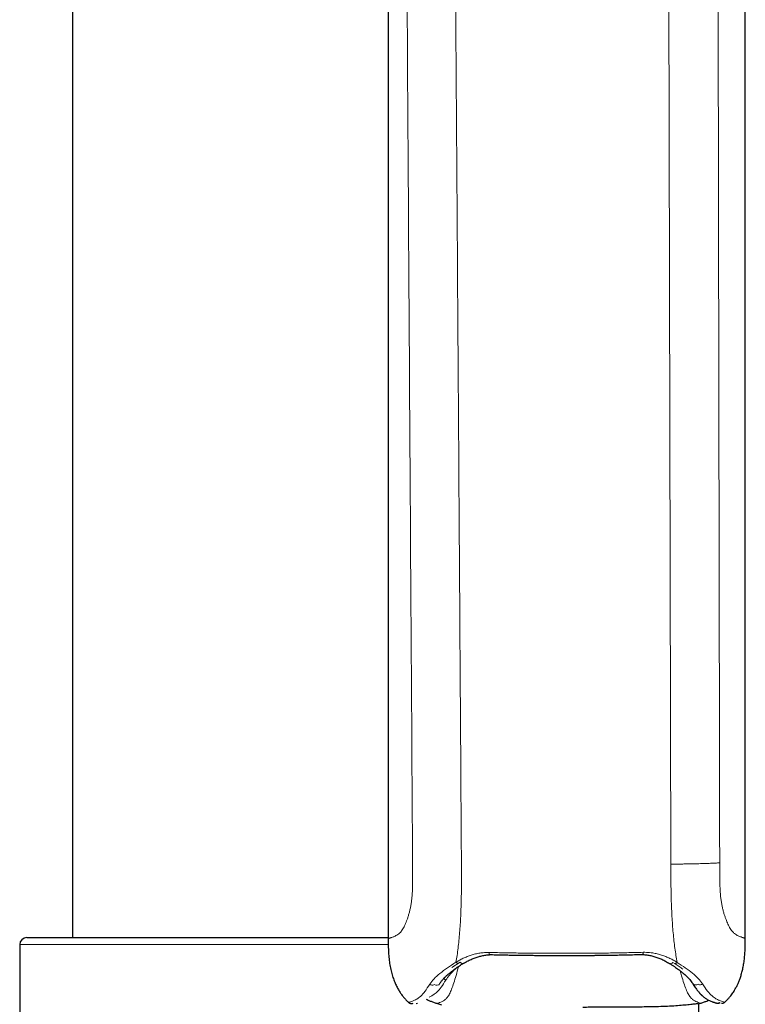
# Model space of a CAD drawing. Header units: millimetres. Extents: x 8 to 830, y 12 to 2106.
# Tile 585 of 624: x 734 to 786, y 1619 to 1688. Entities that reach past the tile are written whole.
import ezdxf

# ---------------------------------------------------------------- set-up
doc = ezdxf.new("R2010")
doc.units = ezdxf.units.MM

msp = doc.modelspace()

# ---------------------------------------------------------------- linework, layer by layer
at = {"color": 7, "linetype": 'Continuous', "lineweight": 30}
for p, q in [((737.859, 2028.788), (737.859, 1623.299)), ((760.231, 1737.104), (760.231, 1623.223)), ((785.531, 1623.238), (785.531, 1705.306)), ((785.531, 1623.238), (785.531, 1705.306)), ((734.609, 1623.299), (760.234, 1623.299)), ((734.109, 1622.799), (734.109, 1617.555)), ((767.387, 1622.095), (767.419, 1622.095)), ((778.261, 1622.107), (778.305, 1622.106)), ((778.261, 1622.107), (778.305, 1622.106)), ((763.886, 1620.036), (763.888, 1620.039)), ((763.886, 1620.036), (763.888, 1620.039)), ((762.204, 1618.63), (762.297, 1618.654)), ((762.204, 1618.63), (762.297, 1618.654)), ((763.719, 1618.624), (764.008, 1618.532)), ((782.209, 1618.597), (782.351, 1618.643)), ((783.842, 1618.652), (783.856, 1618.65)), ((783.842, 1618.652), (783.856, 1618.65))]:
    msp.add_line(p, q, dxfattribs=at)
at = {"color": 8, "linetype": 'Continuous', "lineweight": 0}
for p, q in [((760.235, 1622.799), (734.109, 1622.799)), ((764.744, 1621.17), (765.332, 1621.556)), ((764.744, 1621.17), (765.332, 1621.556)), ((765.297, 1621.31), (765.202, 1621.241))]:
    msp.add_line(p, q, dxfattribs=at)
at = {"color": 8, "linetype": 'Continuous', "lineweight": 0, "flags": 128}
for points in [[(780.258, 1628.51), (780.136, 1680.196), (780.068, 1710.181), (780.032, 1726.208), (780.024, 1730.34), (780.021, 1731.434), (780.021, 1731.739), (780.021, 1731.831), (780.021, 1731.882)], [(767.419, 1622.095), (767.413, 1622.097), (767.403, 1622.109), (767.394, 1622.13), (767.386, 1622.161), (767.379, 1622.199), (767.374, 1622.245)], [(778.261, 1622.107), (778.267, 1622.108), (778.276, 1622.12), (778.285, 1622.141), (778.293, 1622.172), (778.299, 1622.211), (778.304, 1622.256)], [(778.261, 1622.107), (778.267, 1622.108), (778.276, 1622.12), (778.285, 1622.141), (778.293, 1622.172), (778.299, 1622.211), (778.304, 1622.256)]]:
    msp.add_lwpolyline(points, dxfattribs=at)
at = {"color": 7, "linetype": 'Continuous', "lineweight": 30}
msp.add_arc((734.609, 1622.799), 0.5, 90, 180, dxfattribs=at)
at = {"color": 8, "linetype": 'Continuous', "lineweight": 0}
for centre, radius, start, end in [((764.508, 1620.704), 0.46, 221.2458, 244.65486), ((763.365, 1620.242), 0.319, 232.24907, 289.32426), ((763.657, 1620.206), 0.285, 234.08511, 324.02705), ((782.022, 1620.225), 0.281, 216.43935, 306.71848), ((782.315, 1620.265), 0.318, 251.11651, 307.3577)]:
    msp.add_arc(centre, radius, start, end, dxfattribs=at)
for points, knots in [([(761.956, 1628.571), (761.878, 1640.599), (761.724, 1664.655), (761.5, 1700.739), (761.354, 1724.795), (761.28, 1736.823)], [0, 0, 0, 0, 0.333333, 0.666666, 1, 1, 1, 1]), ([(765.416, 1628.51), (765.369, 1635.714), (765.275, 1650.101), (765.132, 1671.648), (764.986, 1693.128), (764.837, 1714.542), (764.736, 1728.795), (764.686, 1735.911)], [0, 0, 0, 0, 0.20124, 0.40186, 0.60186, 0.80124, 1, 1, 1, 1]), ([(783.54, 1730.939), (783.54, 1730.916), (783.54, 1730.859), (783.541, 1730.759), (783.541, 1730.627), (783.541, 1730.463), (783.541, 1730.268), (783.542, 1730.042), (783.542, 1729.781), (783.543, 1729.486), (783.543, 1729.156), (783.544, 1728.881), (783.544, 1728.672), (783.544, 1728.539), (783.544, 1728.401), (783.545, 1728.26), (783.545, 1728.111), (783.545, 1727.955), (783.545, 1727.823), (783.546, 1727.726), (783.546, 1727.661), (783.546, 1727.601), (783.546, 1727.54), (783.546, 1727.479), (783.546, 1727.418), (783.546, 1727.265), (783.547, 1726.929), (783.548, 1726.246), (783.55, 1725.181), (783.552, 1723.829), (783.555, 1722.351), (783.561, 1718.731), (783.567, 1715.344), (783.572, 1712.411), (783.572, 1712.075), (783.573, 1711.956), (783.573, 1711.856), (783.573, 1711.784), (783.573, 1711.751), (783.573, 1711.73), (783.573, 1711.712), (783.573, 1711.652), (783.573, 1711.541), (783.574, 1711.37), (783.574, 1711.165), (783.574, 1710.925), (783.575, 1710.647), (783.575, 1710.338), (783.576, 1709.995), (783.577, 1709.621), (783.577, 1709.214), (783.578, 1708.774), (783.579, 1708.302), (783.58, 1707.798), (783.581, 1707.241), (783.582, 1706.63), (783.583, 1706.173), (783.583, 1705.9), (783.583, 1705.824), (783.583, 1705.747), (783.583, 1705.667), (783.584, 1705.583), (783.584, 1705.498), (783.584, 1705.422), (783.584, 1705.283), (783.585, 1704.52), (783.588, 1703.118), (783.591, 1701.144), (783.595, 1699.166), (783.598, 1697.185), (783.602, 1695.201), (783.605, 1693.196), (783.609, 1691.171), (783.612, 1689.125), (783.616, 1687.058), (783.62, 1684.897), (783.624, 1682.646), (783.628, 1680.318), (783.632, 1677.999), (783.636, 1675.698), (783.641, 1673.211), (783.645, 1670.54), (783.65, 1667.691), (783.655, 1664.871), (783.66, 1662.081), (783.664, 1659.943), (783.667, 1658.449), (783.668, 1657.591), (783.67, 1656.735), (783.672, 1655.886), (783.673, 1655.036), (783.675, 1654.17), (783.677, 1652.764), (783.681, 1650.827), (783.686, 1648.155), (783.691, 1645.278), (783.695, 1643.06), (783.697, 1641.857), (783.697, 1641.664), (783.697, 1641.611), (783.698, 1641.558), (783.698, 1641.507), (783.698, 1641.455), (783.698, 1641.387), (783.698, 1641.127), (783.699, 1640.685), (783.7, 1640.043), (783.702, 1639.382), (783.703, 1638.704), (783.704, 1637.978), (783.706, 1637.209), (783.707, 1636.404), (783.708, 1635.638), (783.71, 1634.945), (783.711, 1634.322), (783.712, 1633.764), (783.713, 1633.235), (783.714, 1632.734), (783.715, 1632.262), (783.715, 1631.794), (783.716, 1631.334), (783.717, 1630.886), (783.718, 1630.478), (783.719, 1630.12), (783.719, 1629.81), (783.72, 1629.545), (783.72, 1629.311), (783.72, 1629.109), (783.721, 1628.938), (783.721, 1628.798), (783.721, 1628.69), (783.721, 1628.628), (783.721, 1628.602)], [0, 0, 0, 0, 0.000677, 0.001661, 0.002952, 0.004549, 0.006454, 0.008666, 0.011184, 0.014089, 0.017318, 0.02087, 0.022139, 0.023445, 0.024787, 0.026166, 0.027582, 0.029164, 0.030733, 0.031442, 0.032032, 0.032622, 0.033214, 0.033808, 0.034403, 0.034999, 0.038299, 0.044265, 0.055029, 0.069497, 0.083921, 0.098345, 0.175616, 0.183215, 0.18433, 0.185444, 0.186731, 0.18726, 0.187535, 0.187706, 0.187882, 0.188065, 0.18946, 0.19113, 0.193077, 0.19547, 0.19818, 0.201206, 0.20455, 0.208211, 0.212189, 0.216484, 0.221096, 0.226025, 0.231271, 0.237408, 0.243929, 0.24467, 0.245415, 0.246165, 0.246923, 0.247765, 0.248633, 0.249414, 0.249991, 0.252705, 0.271785, 0.291075, 0.310574, 0.329767, 0.349158, 0.368748, 0.388537, 0.408524, 0.428709, 0.449133, 0.471887, 0.494705, 0.517369, 0.539854, 0.56216, 0.590293, 0.618137, 0.645692, 0.672958, 0.699936, 0.708355, 0.716745, 0.725107, 0.733441, 0.741641, 0.750024, 0.758805, 0.782871, 0.806815, 0.837112, 0.867212, 0.871846, 0.872366, 0.872886, 0.873405, 0.873925, 0.874355, 0.874935, 0.875916, 0.88198, 0.887892, 0.894734, 0.901361, 0.907774, 0.916027, 0.923896, 0.931381, 0.938481, 0.944205, 0.949651, 0.954821, 0.959715, 0.964332, 0.968672, 0.973432, 0.977808, 0.9818, 0.985407, 0.988303, 0.990893, 0.993177, 0.995154, 0.996825, 0.99819, 0.999248, 1, 1, 1, 1]), ([(783.54, 1730.939), (783.54, 1730.916), (783.54, 1730.859), (783.541, 1730.759), (783.541, 1730.627), (783.541, 1730.463), (783.541, 1730.268), (783.542, 1730.042), (783.542, 1729.781), (783.543, 1729.486), (783.543, 1729.156), (783.544, 1728.881), (783.544, 1728.672), (783.544, 1728.539), (783.544, 1728.401), (783.545, 1728.26), (783.545, 1728.111), (783.545, 1727.955), (783.545, 1727.823), (783.546, 1727.726), (783.546, 1727.661), (783.546, 1727.601), (783.546, 1727.54), (783.546, 1727.479), (783.546, 1727.418), (783.546, 1727.265), (783.547, 1726.929), (783.548, 1726.246), (783.55, 1725.181), (783.552, 1723.829), (783.555, 1722.351), (783.561, 1718.731), (783.567, 1715.344), (783.572, 1712.411), (783.572, 1712.075), (783.573, 1711.956), (783.573, 1711.856), (783.573, 1711.784), (783.573, 1711.751), (783.573, 1711.73), (783.573, 1711.712), (783.573, 1711.652), (783.573, 1711.541), (783.574, 1711.37), (783.574, 1711.165), (783.574, 1710.925), (783.575, 1710.647), (783.575, 1710.338), (783.576, 1709.995), (783.577, 1709.621), (783.577, 1709.214), (783.578, 1708.774), (783.579, 1708.302), (783.58, 1707.798), (783.581, 1707.241), (783.582, 1706.63), (783.583, 1706.173), (783.583, 1705.9), (783.583, 1705.824), (783.583, 1705.747), (783.583, 1705.667), (783.584, 1705.583), (783.584, 1705.498), (783.584, 1705.422), (783.584, 1705.283), (783.585, 1704.52), (783.588, 1703.118), (783.591, 1701.144), (783.595, 1699.166), (783.598, 1697.185), (783.602, 1695.201), (783.605, 1693.196), (783.609, 1691.171), (783.612, 1689.125), (783.616, 1687.058), (783.62, 1684.897), (783.624, 1682.646), (783.628, 1680.318), (783.632, 1677.999), (783.636, 1675.698), (783.641, 1673.211), (783.645, 1670.54), (783.65, 1667.691), (783.655, 1664.871), (783.66, 1662.081), (783.664, 1659.943), (783.667, 1658.449), (783.668, 1657.591), (783.67, 1656.735), (783.672, 1655.886), (783.673, 1655.036), (783.675, 1654.17), (783.677, 1652.764), (783.681, 1650.827), (783.686, 1648.155), (783.691, 1645.278), (783.695, 1643.06), (783.697, 1641.857), (783.697, 1641.664), (783.697, 1641.611), (783.698, 1641.558), (783.698, 1641.507), (783.698, 1641.455), (783.698, 1641.387), (783.698, 1641.127), (783.699, 1640.685), (783.7, 1640.043), (783.702, 1639.382), (783.703, 1638.704), (783.704, 1637.978), (783.706, 1637.209), (783.707, 1636.404), (783.708, 1635.638), (783.71, 1634.945), (783.711, 1634.322), (783.712, 1633.764), (783.713, 1633.235), (783.714, 1632.734), (783.715, 1632.262), (783.715, 1631.794), (783.716, 1631.334), (783.717, 1630.886), (783.718, 1630.478), (783.719, 1630.12), (783.719, 1629.81), (783.72, 1629.545), (783.72, 1629.311), (783.72, 1629.109), (783.721, 1628.938), (783.721, 1628.798), (783.721, 1628.69), (783.721, 1628.628), (783.721, 1628.602)], [0, 0, 0, 0, 0.000677, 0.001661, 0.002952, 0.004549, 0.006454, 0.008666, 0.011184, 0.014089, 0.017318, 0.02087, 0.022139, 0.023445, 0.024787, 0.026166, 0.027582, 0.029164, 0.030733, 0.031442, 0.032032, 0.032622, 0.033214, 0.033808, 0.034403, 0.034999, 0.038299, 0.044265, 0.055029, 0.069497, 0.083921, 0.098345, 0.175616, 0.183215, 0.18433, 0.185444, 0.186731, 0.18726, 0.187535, 0.187706, 0.187882, 0.188065, 0.18946, 0.19113, 0.193077, 0.19547, 0.19818, 0.201206, 0.20455, 0.208211, 0.212189, 0.216484, 0.221096, 0.226025, 0.231271, 0.237408, 0.243929, 0.24467, 0.245415, 0.246165, 0.246923, 0.247765, 0.248633, 0.249414, 0.249991, 0.252705, 0.271785, 0.291075, 0.310574, 0.329767, 0.349158, 0.368748, 0.388537, 0.408524, 0.428709, 0.449133, 0.471887, 0.494705, 0.517369, 0.539854, 0.56216, 0.590293, 0.618137, 0.645692, 0.672958, 0.699936, 0.708355, 0.716745, 0.725107, 0.733441, 0.741641, 0.750024, 0.758805, 0.782871, 0.806815, 0.837112, 0.867212, 0.871846, 0.872366, 0.872886, 0.873405, 0.873925, 0.874355, 0.874935, 0.875916, 0.88198, 0.887892, 0.894734, 0.901361, 0.907774, 0.916027, 0.923896, 0.931381, 0.938481, 0.944205, 0.949651, 0.954821, 0.959715, 0.964332, 0.968672, 0.973432, 0.977808, 0.9818, 0.985407, 0.988303, 0.990893, 0.993177, 0.995154, 0.996825, 0.99819, 0.999248, 1, 1, 1, 1]), ([(761.956, 1628.571), (761.956, 1628.458), (761.958, 1628.234), (761.96, 1627.897), (761.96, 1627.561), (761.958, 1627.224), (761.952, 1626.889), (761.942, 1626.562), (761.921, 1626.246), (761.889, 1625.949), (761.848, 1625.667), (761.799, 1625.401), (761.741, 1625.148), (761.677, 1624.912), (761.607, 1624.691), (761.534, 1624.489), (761.461, 1624.305), (761.386, 1624.138), (761.307, 1623.98), (761.223, 1623.837), (761.136, 1623.716), (761.051, 1623.628), (760.95, 1623.543), (760.838, 1623.468), (760.72, 1623.406), (760.614, 1623.36), (760.521, 1623.326), (760.441, 1623.299), (760.36, 1623.273), (760.289, 1623.249), (760.244, 1623.23), (760.226, 1623.221), (760.231, 1623.223), (760.231, 1623.223)], [0, 0, 0, 0, 0.023337, 0.046671, 0.070006, 0.093341, 0.116676, 0.140006, 0.161994, 0.183984, 0.205974, 0.227966, 0.249966, 0.273289, 0.29662, 0.319952, 0.343281, 0.366614, 0.389947, 0.41744, 0.444937, 0.472434, 0.499933, 0.546598, 0.593269, 0.639939, 0.686608, 0.733278, 0.779949, 0.853287, 0.926625, 0.999963, 1, 1, 1, 1]), ([(765.415, 1628.51), (765.416, 1628.333), (765.419, 1627.978), (765.419, 1627.446), (765.418, 1626.915), (765.412, 1626.385), (765.402, 1625.857), (765.387, 1625.333), (765.363, 1624.788), (765.332, 1624.224), (765.29, 1623.647), (765.239, 1623.089), (765.179, 1622.552), (765.111, 1622.037), (765.058, 1621.716), (765.032, 1621.556)], [0, 0, 0, 0, 0.0714373, 0.1428769, 0.2143137, 0.2857449, 0.357188, 0.4286107, 0.5000365, 0.5833656, 0.6666897, 0.7500175, 0.8333473, 0.9166773, 1, 1, 1, 1]), ([(783.721, 1628.602), (783.672, 1628.599), (783.573, 1628.593), (783.408, 1628.584), (783.238, 1628.575), (783.063, 1628.567), (782.889, 1628.559), (782.697, 1628.552), (782.487, 1628.545), (782.258, 1628.539), (782.012, 1628.533), (781.749, 1628.527), (781.471, 1628.523), (781.18, 1628.519), (780.879, 1628.515), (780.571, 1628.512), (780.362, 1628.511), (780.258, 1628.51)], [0, 0, 0, 0, 0.0855848, 0.1717975, 0.2585914, 0.3237693, 0.3886782, 0.4530083, 0.5165048, 0.5790154, 0.6405233, 0.701154, 0.7611509, 0.8208163, 0.8804274, 0.9401521, 1, 1, 1, 1]), ([(780.703, 1621.543), (780.675, 1621.703), (780.619, 1622.023), (780.545, 1622.538), (780.479, 1623.074), (780.422, 1623.633), (780.375, 1624.21), (780.338, 1624.775), (780.311, 1625.322), (780.292, 1625.847), (780.278, 1626.377), (780.269, 1626.909), (780.262, 1627.442), (780.259, 1627.976), (780.258, 1628.332), (780.258, 1628.51)], [0, 0, 0, 0, 0.083333, 0.166657, 0.249982, 0.33331, 0.416632, 0.499957, 0.571385, 0.642817, 0.714253, 0.785683, 0.857118, 0.928557, 1, 1, 1, 1]), ([(780.703, 1621.543), (780.675, 1621.703), (780.619, 1622.023), (780.545, 1622.538), (780.479, 1623.074), (780.422, 1623.633), (780.375, 1624.21), (780.338, 1624.775), (780.311, 1625.322), (780.292, 1625.847), (780.278, 1626.377), (780.269, 1626.909), (780.262, 1627.442), (780.259, 1627.976), (780.258, 1628.332), (780.258, 1628.51)], [0, 0, 0, 0, 0.083333, 0.166657, 0.249982, 0.33331, 0.416632, 0.499957, 0.571385, 0.642817, 0.714253, 0.785683, 0.857118, 0.928557, 1, 1, 1, 1]), ([(783.721, 1628.602), (783.722, 1628.489), (783.722, 1628.264), (783.723, 1627.926), (783.726, 1627.588), (783.731, 1627.25), (783.74, 1626.913), (783.754, 1626.585), (783.778, 1626.269), (783.815, 1625.973), (783.861, 1625.692), (783.914, 1625.428), (783.975, 1625.177), (784.043, 1624.942), (784.117, 1624.722), (784.192, 1624.521), (784.269, 1624.337), (784.346, 1624.169), (784.428, 1624.01), (784.514, 1623.865), (784.603, 1623.743), (784.69, 1623.653), (784.794, 1623.567), (784.909, 1623.491), (785.03, 1623.428), (785.138, 1623.38), (785.234, 1623.344), (785.316, 1623.316), (785.398, 1623.29), (785.471, 1623.264), (785.518, 1623.244), (785.536, 1623.236), (785.531, 1623.238), (785.531, 1623.238)], [0, 0, 0, 0, 0.023334, 0.046671, 0.070008, 0.093341, 0.116676, 0.140005, 0.161995, 0.183987, 0.205976, 0.227967, 0.249967, 0.27329, 0.296622, 0.319951, 0.343278, 0.366608, 0.38994, 0.41744, 0.444934, 0.472434, 0.499933, 0.5466, 0.593267, 0.639939, 0.686606, 0.733279, 0.779949, 0.853284, 0.926625, 0.999961, 1, 1, 1, 1]), ([(783.721, 1628.602), (783.722, 1628.489), (783.722, 1628.264), (783.723, 1627.926), (783.726, 1627.588), (783.731, 1627.25), (783.74, 1626.913), (783.754, 1626.585), (783.778, 1626.269), (783.815, 1625.973), (783.861, 1625.692), (783.914, 1625.428), (783.975, 1625.177), (784.043, 1624.942), (784.117, 1624.722), (784.192, 1624.521), (784.269, 1624.337), (784.346, 1624.169), (784.428, 1624.01), (784.514, 1623.865), (784.603, 1623.743), (784.69, 1623.653), (784.794, 1623.567), (784.909, 1623.491), (785.03, 1623.428), (785.138, 1623.38), (785.234, 1623.344), (785.316, 1623.316), (785.398, 1623.29), (785.471, 1623.264), (785.518, 1623.244), (785.536, 1623.236), (785.531, 1623.238), (785.531, 1623.238)], [0, 0, 0, 0, 0.023334, 0.046671, 0.070008, 0.09334, 0.116675, 0.140005, 0.161994, 0.183987, 0.205975, 0.227966, 0.249966, 0.273288, 0.29662, 0.319949, 0.343276, 0.366607, 0.389939, 0.417438, 0.444932, 0.472432, 0.499931, 0.546597, 0.593264, 0.639936, 0.686603, 0.733276, 0.779945, 0.85328, 0.926621, 0.999956, 1, 1, 1, 1]), ([(765.032, 1621.556), (765.113, 1621.604), (765.277, 1621.701), (765.54, 1621.834), (765.815, 1621.954), (766.104, 1622.058), (766.405, 1622.143), (766.718, 1622.205), (767.042, 1622.243), (767.263, 1622.244), (767.374, 1622.245)], [0, 0, 0, 0, 0.125789, 0.251641, 0.377186, 0.502204, 0.626663, 0.750756, 0.874946, 1, 1, 1, 1]), ([(767.374, 1622.245), (767.768, 1622.237), (768.554, 1622.22), (769.744, 1622.202), (770.938, 1622.191), (772.043, 1622.185), (772.749, 1622.187), (773.056, 1622.187)], [0, 0, 0, 0, 0.209953, 0.419735, 0.629387, 0.838944, 1, 1, 1, 1]), ([(772.68, 1622.187), (772.997, 1622.186), (773.707, 1622.186), (774.808, 1622.194), (775.979, 1622.207), (777.146, 1622.228), (777.918, 1622.247), (778.304, 1622.256)], [0, 0, 0, 0, 0.168503, 0.376371, 0.584226, 0.792094, 1, 1, 1, 1]), ([(772.68, 1622.187), (772.997, 1622.186), (773.707, 1622.186), (774.808, 1622.194), (775.979, 1622.207), (777.146, 1622.228), (777.918, 1622.247), (778.304, 1622.256)], [0, 0, 0, 0, 0.168503, 0.376371, 0.584226, 0.792094, 1, 1, 1, 1]), ([(778.304, 1622.256), (778.38, 1622.257), (778.532, 1622.258), (778.756, 1622.242), (779.013, 1622.21), (779.298, 1622.152), (779.607, 1622.064), (779.902, 1621.956), (780.184, 1621.831), (780.453, 1621.693), (780.62, 1621.593), (780.703, 1621.543)], [0, 0, 0, 0, 0.083476, 0.166407, 0.249083, 0.373067, 0.497467, 0.622488, 0.748098, 0.874064, 1, 1, 1, 1]), ([(778.304, 1622.256), (778.38, 1622.257), (778.532, 1622.258), (778.756, 1622.242), (779.013, 1622.21), (779.298, 1622.152), (779.607, 1622.064), (779.902, 1621.956), (780.184, 1621.831), (780.453, 1621.693), (780.62, 1621.593), (780.703, 1621.543)], [0, 0, 0, 0, 0.083476, 0.166407, 0.249083, 0.373067, 0.497467, 0.622488, 0.748098, 0.874064, 1, 1, 1, 1]), ([(763.169, 1619.99), (763.262, 1620.122), (763.447, 1620.384), (763.883, 1620.761), (764.405, 1621.156), (764.823, 1621.423), (765.032, 1621.556)], [0, 0, 0, 0, 0.248875, 0.497755, 0.749502, 1, 1, 1, 1]), ([(765.202, 1621.241), (765.149, 1621.029), (765.042, 1620.605), (764.876, 1620.077), (764.723, 1619.632), (764.575, 1619.296), (764.424, 1619.057), (764.241, 1618.872), (764.038, 1618.751), (763.855, 1618.685), (763.739, 1618.635), (763.726, 1618.627), (763.719, 1618.623)], [0, 0, 0, 0, 0.082443, 0.164825, 0.247049, 0.329248, 0.411924, 0.4952, 0.620839, 0.747183, 0.87375, 1, 1, 1, 1]), ([(765.202, 1621.241), (765.124, 1621.177), (764.968, 1621.051), (764.763, 1620.861), (764.583, 1620.669), (764.429, 1620.478), (764.35, 1620.351), (764.311, 1620.288)], [0, 0, 0, 0, 0.200154, 0.399513, 0.598736, 0.798601, 1, 1, 1, 1]), ([(765.184, 1621.467), (765.171, 1621.469), (765.139, 1621.473), (765.085, 1621.505), (765.049, 1621.54), (765.032, 1621.556)], [0, 0, 0, 0, 0.265926, 0.658384, 1, 1, 1, 1]), ([(765.56, 1621.477), (765.544, 1621.47), (765.511, 1621.455), (765.447, 1621.47), (765.385, 1621.504), (765.349, 1621.539), (765.332, 1621.556)], [0, 0, 0, 0, 0.265513, 0.539025, 0.785476, 1, 1, 1, 1]), ([(765.56, 1621.477), (765.544, 1621.47), (765.511, 1621.455), (765.447, 1621.47), (765.385, 1621.504), (765.349, 1621.539), (765.332, 1621.556)], [0, 0, 0, 0, 0.265513, 0.539025, 0.785476, 1, 1, 1, 1]), ([(780.403, 1621.543), (780.386, 1621.527), (780.349, 1621.492), (780.287, 1621.459), (780.222, 1621.444), (780.189, 1621.459), (780.172, 1621.466)], [0, 0, 0, 0, 0.213829, 0.459325, 0.73163, 1, 1, 1, 1]), ([(780.403, 1621.543), (780.607, 1621.414), (780.863, 1621.251), (781.071, 1621.091), (781.113, 1621.058)], [0, 0, 0, 0, 0.7960518, 1, 1, 1, 1]), ([(780.703, 1621.543), (780.686, 1621.527), (780.649, 1621.493), (780.595, 1621.461), (780.563, 1621.457), (780.55, 1621.455)], [0, 0, 0, 0, 0.3412299, 0.7329955, 1, 1, 1, 1]), ([(780.703, 1621.543), (780.686, 1621.527), (780.649, 1621.493), (780.595, 1621.461), (780.563, 1621.457), (780.55, 1621.455)], [0, 0, 0, 0, 0.3412299, 0.7329955, 1, 1, 1, 1]), ([(780.703, 1621.543), (780.902, 1621.414), (781.301, 1621.156), (781.803, 1620.77), (782.228, 1620.399), (782.414, 1620.141), (782.508, 1620.012)], [0, 0, 0, 0, 0.249218, 0.498695, 0.749584, 1, 1, 1, 1]), ([(780.703, 1621.543), (780.902, 1621.414), (781.301, 1621.156), (781.803, 1620.77), (782.228, 1620.399), (782.414, 1620.141), (782.508, 1620.012)], [0, 0, 0, 0, 0.2492177, 0.4986945, 0.749584, 1, 1, 1, 1]), ([(764.311, 1620.288), (764.2, 1620.11), (763.981, 1619.756), (763.684, 1619.437), (763.43, 1619.233), (763.241, 1619.131), (763.163, 1619.097), (763.135, 1619.085)], [0, 0, 0, 0, 0.223421, 0.443919, 0.662835, 0.879491, 1, 1, 1, 1]), ([(782.351, 1618.643), (782.345, 1618.646), (782.331, 1618.654), (782.214, 1618.703), (782.031, 1618.767), (781.827, 1618.885), (781.641, 1619.065), (781.489, 1619.298), (781.338, 1619.626), (781.183, 1620.064), (781.038, 1620.504), (780.952, 1620.829), (780.92, 1620.948)], [0, 0, 0, 0, 0.131008, 0.262187, 0.39314, 0.523381, 0.609708, 0.695412, 0.780619, 0.865839, 0.95122, 1, 1, 1, 1]), ([(761.675, 1618.705), (761.682, 1618.706), (761.695, 1618.708), (761.803, 1618.738), (761.974, 1618.803), (762.216, 1618.906), (762.508, 1619.11), (762.83, 1619.459), (763.056, 1619.813), (763.169, 1619.99)], [0, 0, 0, 0, 0.147317, 0.296343, 0.445592, 0.595301, 0.746463, 0.873064, 1, 1, 1, 1]), ([(782.508, 1620.012), (782.627, 1619.832), (782.865, 1619.473), (783.184, 1619.142), (783.461, 1618.948), (783.765, 1618.814), (784.006, 1618.739), (784.112, 1618.721), (784.087, 1618.726), (784.087, 1618.726)], [0, 0, 0, 0, 0.127033, 0.253523, 0.379706, 0.504709, 0.75185, 0.998797, 1, 1, 1, 1]), ([(782.508, 1620.012), (782.627, 1619.832), (782.865, 1619.473), (783.184, 1619.142), (783.461, 1618.948), (783.765, 1618.814), (784.006, 1618.739), (784.112, 1618.721), (784.087, 1618.726), (784.087, 1618.726)], [0, 0, 0, 0, 0.127033, 0.253523, 0.379706, 0.504709, 0.75185, 0.998797, 1, 1, 1, 1])]:
    msp.add_open_spline(points, degree=3, knots=knots, dxfattribs=at)
at = {"color": 7, "linetype": 'Continuous', "lineweight": 30}
for points, knots in [([(760.231, 1623.223), (760.231, 1623.058), (760.231, 1622.734), (760.245, 1622.257), (760.281, 1621.8), (760.341, 1621.364), (760.424, 1620.955), (760.527, 1620.577), (760.648, 1620.233), (760.781, 1619.925), (760.922, 1619.652), (761.066, 1619.415), (761.21, 1619.211), (761.348, 1619.038), (761.479, 1618.894), (761.586, 1618.785), (761.652, 1618.727), (761.676, 1618.705)], [0, 0, 0, 0, 0.1011513, 0.1985779, 0.2924682, 0.3824031, 0.4677587, 0.5479345, 0.6224706, 0.6910909, 0.7536955, 0.8103268, 0.861122, 0.9062672, 0.9459603, 0.9803847, 1, 1, 1, 1]), ([(784.087, 1618.726), (784.14, 1618.776), (784.246, 1618.875), (784.385, 1619.028), (784.505, 1619.175), (784.605, 1619.31), (784.696, 1619.443), (784.785, 1619.587), (784.88, 1619.754), (784.977, 1619.948), (785.075, 1620.168), (785.17, 1620.417), (785.259, 1620.693), (785.34, 1620.997), (785.408, 1621.326), (785.462, 1621.679), (785.501, 1622.054), (785.523, 1622.446), (785.531, 1622.843), (785.531, 1623.109), (785.531, 1623.238)], [0, 0, 0, 0, 0.045033, 0.088453, 0.127259, 0.161292, 0.191798, 0.226082, 0.265305, 0.309557, 0.358895, 0.413329, 0.472792, 0.537126, 0.606071, 0.679276, 0.756341, 0.836902, 0.920783, 1, 1, 1, 1]), ([(784.087, 1618.726), (784.14, 1618.776), (784.246, 1618.875), (784.385, 1619.028), (784.505, 1619.175), (784.605, 1619.31), (784.696, 1619.443), (784.785, 1619.587), (784.88, 1619.754), (784.977, 1619.948), (785.075, 1620.168), (785.17, 1620.417), (785.259, 1620.693), (785.34, 1620.997), (785.408, 1621.326), (785.462, 1621.679), (785.501, 1622.054), (785.523, 1622.446), (785.531, 1622.843), (785.531, 1623.109), (785.531, 1623.238)], [0, 0, 0, 0, 0.045033, 0.088453, 0.127259, 0.161292, 0.191798, 0.226082, 0.265305, 0.309557, 0.358895, 0.413329, 0.472792, 0.537126, 0.606071, 0.679276, 0.756341, 0.836902, 0.920783, 1, 1, 1, 1]), ([(765.561, 1621.476), (765.651, 1621.527), (765.826, 1621.627), (766.102, 1621.759), (766.379, 1621.871), (766.656, 1621.96), (766.93, 1622.027), (767.2, 1622.071), (767.43, 1622.094), (767.572, 1622.094), (767.625, 1622.094)], [0, 0, 0, 0, 0.15552, 0.302895, 0.442709, 0.575378, 0.701213, 0.820462, 0.933337, 1, 1, 1, 1]), ([(765.561, 1621.476), (765.651, 1621.527), (765.826, 1621.627), (766.102, 1621.759), (766.379, 1621.871), (766.656, 1621.96), (766.93, 1622.027), (767.2, 1622.071), (767.43, 1622.094), (767.572, 1622.094), (767.625, 1622.094)], [0, 0, 0, 0, 0.15552, 0.302895, 0.442709, 0.575378, 0.701213, 0.820462, 0.933337, 1, 1, 1, 1]), ([(767.419, 1622.095), (767.556, 1622.092), (767.818, 1622.086), (768.197, 1622.078), (768.545, 1622.071), (768.86, 1622.065), (769.144, 1622.06), (769.392, 1622.057), (769.606, 1622.054), (769.792, 1622.051), (769.967, 1622.049), (770.139, 1622.047), (770.382, 1622.044), (770.696, 1622.041), (771.074, 1622.038), (771.439, 1622.036), (771.73, 1622.034), (771.951, 1622.034), (772.109, 1622.033), (772.269, 1622.033), (772.444, 1622.033), (772.645, 1622.033), (772.874, 1622.033), (773.133, 1622.033), (773.421, 1622.034), (773.741, 1622.036), (774.093, 1622.038), (774.34, 1622.041), (774.468, 1622.042)], [0, 0, 0, 0, 0.0588752, 0.1131357, 0.1627854, 0.207828, 0.2482667, 0.2841044, 0.3136822, 0.3392851, 0.3636884, 0.3880921, 0.4124962, 0.4669713, 0.5213671, 0.5732714, 0.6215701, 0.6447743, 0.6670449, 0.688494, 0.7126406, 0.7411592, 0.7734235, 0.8099038, 0.8505998, 0.8955113, 0.9455704, 1, 1, 1, 1]), ([(772.7, 1622.033), (772.712, 1622.033), (772.79, 1622.033), (772.945, 1622.033), (773.174, 1622.033), (773.433, 1622.033), (773.721, 1622.034), (774.041, 1622.036), (774.393, 1622.038), (774.778, 1622.042), (775.194, 1622.046), (775.64, 1622.052), (776.112, 1622.059), (776.612, 1622.068), (777.137, 1622.078), (777.69, 1622.091), (778.067, 1622.101), (778.261, 1622.107)], [0, 0, 0, 0, 0.0059927, 0.042118, 0.0829879, 0.1291985, 0.1807492, 0.2376397, 0.3010508, 0.3699982, 0.4444831, 0.5245075, 0.6100747, 0.6995133, 0.7943084, 0.8944675, 1, 1, 1, 1]), ([(772.7, 1622.033), (772.712, 1622.033), (772.79, 1622.033), (772.945, 1622.033), (773.174, 1622.033), (773.433, 1622.033), (773.721, 1622.034), (774.041, 1622.036), (774.393, 1622.038), (774.751, 1622.041), (774.99, 1622.044), (775.101, 1622.045)], [0, 0, 0, 0, 0.013944, 0.098, 0.193096, 0.300618, 0.420566, 0.552939, 0.700483, 0.86091, 1, 1, 1, 1]), ([(778.089, 1622.105), (778.132, 1622.105), (778.266, 1622.105), (778.492, 1622.083), (778.768, 1622.038), (779.049, 1621.969), (779.333, 1621.877), (779.617, 1621.761), (779.9, 1621.623), (780.079, 1621.519), (780.171, 1621.465)], [0, 0, 0, 0, 0.053668, 0.167457, 0.287897, 0.415216, 0.549683, 0.691635, 0.841527, 1, 1, 1, 1]), ([(763.888, 1620.04), (763.909, 1620.073), (763.947, 1620.135), (764.01, 1620.22), (764.068, 1620.293), (764.118, 1620.351), (764.159, 1620.395), (764.189, 1620.428), (764.213, 1620.452), (764.232, 1620.472), (764.252, 1620.491), (764.275, 1620.514), (764.302, 1620.54), (764.346, 1620.581), (764.407, 1620.637), (764.487, 1620.707), (764.587, 1620.791), (764.709, 1620.889), (764.853, 1621), (764.976, 1621.091), (765.081, 1621.165), (765.171, 1621.227), (765.281, 1621.301), (765.412, 1621.385), (765.509, 1621.444), (765.561, 1621.476)], [0, 0, 0, 0, 0.0720654, 0.1348032, 0.1882808, 0.2325543, 0.2626586, 0.2863038, 0.3034903, 0.3156511, 0.3292996, 0.3452373, 0.3634707, 0.3840099, 0.433052, 0.4820038, 0.5295033, 0.606583, 0.6807318, 0.7527907, 0.7871583, 0.8285827, 0.8779426, 0.9351216, 1, 1, 1, 1]), ([(763.888, 1620.04), (763.909, 1620.073), (763.947, 1620.135), (764.01, 1620.22), (764.068, 1620.293), (764.118, 1620.351), (764.159, 1620.395), (764.189, 1620.428), (764.213, 1620.452), (764.232, 1620.472), (764.252, 1620.491), (764.275, 1620.514), (764.302, 1620.54), (764.346, 1620.581), (764.407, 1620.637), (764.487, 1620.707), (764.587, 1620.791), (764.709, 1620.889), (764.853, 1621), (764.976, 1621.091), (765.081, 1621.165), (765.171, 1621.227), (765.281, 1621.301), (765.412, 1621.385), (765.509, 1621.444), (765.561, 1621.476)], [0, 0, 0, 0, 0.072065, 0.134803, 0.188281, 0.232554, 0.262659, 0.286304, 0.30349, 0.315651, 0.3293, 0.345237, 0.363471, 0.38401, 0.433052, 0.482004, 0.529503, 0.606583, 0.680732, 0.752791, 0.787158, 0.828583, 0.877943, 0.935122, 1, 1, 1, 1]), ([(780.171, 1621.465), (780.233, 1621.427), (780.353, 1621.353), (780.516, 1621.244), (780.66, 1621.143), (780.788, 1621.05), (780.898, 1620.965), (780.999, 1620.886), (781.095, 1620.807), (781.194, 1620.724), (781.296, 1620.634), (781.401, 1620.536), (781.506, 1620.43), (781.61, 1620.315), (781.71, 1620.19), (781.766, 1620.104), (781.795, 1620.059)], [0, 0, 0, 0, 0.080794, 0.1559, 0.225441, 0.289148, 0.34691, 0.398735, 0.451631, 0.510269, 0.574601, 0.644716, 0.721987, 0.807094, 0.899885, 1, 1, 1, 1]), ([(781.795, 1620.059), (781.829, 1620.004), (781.894, 1619.9), (781.986, 1619.764), (782.068, 1619.65), (782.14, 1619.556), (782.202, 1619.479), (782.255, 1619.416), (782.298, 1619.367), (782.333, 1619.329), (782.361, 1619.299), (782.387, 1619.273), (782.412, 1619.248), (782.438, 1619.222), (782.464, 1619.197), (782.509, 1619.157), (782.571, 1619.104), (782.655, 1619.038), (782.746, 1618.975), (782.84, 1618.918), (782.944, 1618.861), (783.052, 1618.812), (783.136, 1618.779), (783.195, 1618.756), (783.237, 1618.74), (783.28, 1618.725), (783.324, 1618.71), (783.368, 1618.696), (783.411, 1618.683), (783.451, 1618.672), (783.487, 1618.664), (783.517, 1618.657), (783.542, 1618.652), (783.551, 1618.651), (783.556, 1618.65)], [0, 0, 0, 0, 0.035096, 0.066954, 0.09562, 0.121127, 0.1435, 0.162755, 0.178899, 0.191251, 0.200935, 0.210018, 0.219399, 0.22908, 0.239064, 0.249351, 0.279163, 0.310811, 0.349922, 0.390553, 0.432362, 0.492955, 0.554617, 0.580503, 0.609139, 0.640524, 0.674663, 0.712348, 0.752926, 0.796417, 0.842843, 0.892232, 0.944609, 1, 1, 1, 1]), ([(762.927, 1618.931), (762.968, 1618.911), (763.079, 1618.856), (763.267, 1618.781), (763.49, 1618.699), (763.642, 1618.648), (763.719, 1618.623)], [0, 0, 0, 0, 0.1614314, 0.4356477, 0.7148234, 1, 1, 1, 1]), ([(761.675, 1618.705), (761.694, 1618.69), (761.735, 1618.658), (761.815, 1618.63), (761.906, 1618.623), (761.966, 1618.643), (761.997, 1618.654)], [0, 0, 0, 0, 0.216897, 0.459511, 0.723571, 1, 1, 1, 1]), ([(774.01, 1618.375), (774.358, 1618.38), (775.038, 1618.388), (776.023, 1618.396), (776.875, 1618.398), (777.606, 1618.4), (778.231, 1618.402), (778.825, 1618.41), (779.433, 1618.425), (780.04, 1618.448), (780.623, 1618.481), (781.141, 1618.522), (781.584, 1618.568), (781.955, 1618.609), (782.123, 1618.629), (782.209, 1618.638)], [0, 0, 0, 0, 0.088811, 0.173761, 0.256095, 0.316886, 0.377402, 0.438121, 0.499453, 0.576248, 0.654813, 0.735857, 0.819987, 0.907781, 1, 1, 1, 1]), ([(782.209, 1618.639), (782.209, 1618.604), (782.209, 1618.532), (782.209, 1618.386), (782.209, 1618.212), (782.209, 1618.074), (782.209, 1618.004)], [0, 0, 0, 0, 0.235767, 0.480836, 0.735494, 1, 1, 1, 1]), ([(782.351, 1618.642), (782.427, 1618.668), (782.578, 1618.719), (782.777, 1618.791), (782.898, 1618.842), (782.946, 1618.863)], [0, 0, 0, 0, 0.379112, 0.750242, 1, 1, 1, 1]), ([(783.558, 1618.65), (783.581, 1618.65), (783.626, 1618.649), (783.681, 1618.662), (783.709, 1618.677), (783.719, 1618.681)], [0, 0, 0, 0, 0.416606, 0.807873, 1, 1, 1, 1]), ([(783.666, 1618.697), (783.681, 1618.692), (783.711, 1618.683), (783.736, 1618.677), (783.749, 1618.673)], [0, 0, 0, 0, 0.482678, 1, 1, 1, 1]), ([(783.666, 1618.697), (783.681, 1618.692), (783.711, 1618.683), (783.736, 1618.677), (783.749, 1618.673)], [0, 0, 0, 0, 0.482678, 1, 1, 1, 1]), ([(783.858, 1618.65), (783.881, 1618.65), (783.926, 1618.648), (783.989, 1618.665), (784.043, 1618.691), (784.073, 1618.715), (784.087, 1618.726)], [0, 0, 0, 0, 0.278879, 0.540796, 0.781758, 1, 1, 1, 1]), ([(783.858, 1618.65), (783.881, 1618.65), (783.926, 1618.648), (783.989, 1618.665), (784.043, 1618.691), (784.073, 1618.715), (784.087, 1618.726)], [0, 0, 0, 0, 0.278879, 0.540796, 0.781758, 1, 1, 1, 1])]:
    msp.add_open_spline(points, degree=3, knots=knots, dxfattribs=at)

doc.saveas('drawing.dxf')
